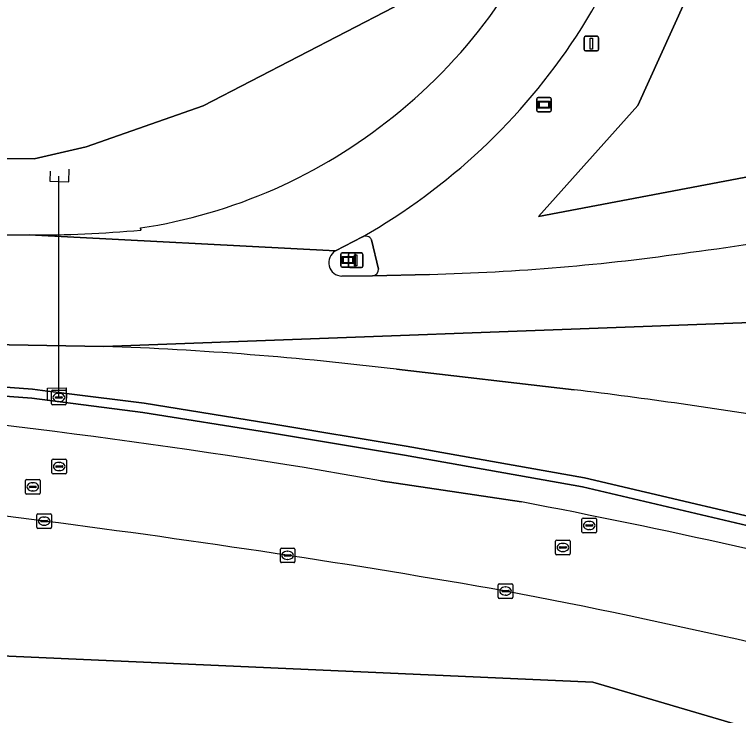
# Model space of a CAD drawing. Extents: x 154324 to 155744, y 382937 to 384188.
# Drawn here: x 155517.76 to 155567.48, y 384020.45 to 384068.62 of the extents above; entities that cross this region are included whole.
import ezdxf

# ---------------------------------------------------------------- set-up
doc = ezdxf.new("R2010")
doc.units = 0
for name, color, linetype in [('IMGEO_Duiker', 7, 'Continuous'), ('IMGEO_Gemengd_bos', 7, 'Continuous'), ('IMGEO_Greppel_droge_sloot', 7, 'Continuous'), ('IMGEO_Groenvoorziening', 7, 'Continuous'), ('IMGEO_Kolk', 7, 'Continuous'), ('IMGEO_Lichtmast', 7, 'Continuous'), ('IMGEO_Muur', 7, 'Continuous'), ('IMGEO_Naaldbos', 7, 'Continuous'), ('IMGEO_Rijbaan_lokaal_gesloten', 7, 'Continuous'), ('IMGEO_Rijbaan_regionaal_gesloten', 7, 'Continuous'), ('IMGEO_Rioolput', 7, 'Continuous'), ('IMGEO_Verkeersbord', 7, 'Continuous'), ('IMGEO_Verkeerseiland_gesloten', 7, 'Continuous'), ('IMGEO_Wegwijzer', 7, 'Continuous')]:
    doc.layers.add(name, color=color, linetype=linetype)

msp = doc.modelspace()

# ---------------------------------------------------------------- linework, layer by layer
at = {"layer": 'IMGEO_Duiker'}
msp.add_lwpolyline([(155520.806, 384042.301), (155520.81, 384057.515)], dxfattribs=at)
at = {"layer": 'IMGEO_Gemengd_bos'}
msp.add_lwpolyline([(155604.812, 384008.801), (155557.484, 384022.738), (155492.153, 384025.642), (155503.768, 383940.567), (155517.995, 383921.984), (155605.684, 383995.735)], close=True, dxfattribs=at)
at = {"layer": 'IMGEO_Greppel_droge_sloot'}
msp.add_lwpolyline([(155489.739, 384044.271), (155501.727, 384043.633), (155509.675, 384042.937), (155518.942, 384042.244), (155526.567, 384041.275), (155535.196, 384039.888), (155544.553, 384038.334), (155556.774, 384036.169), (155573.121, 384032.313), (155573.433, 384032.32), (155573.509, 384032.592), (155573.266, 384032.928), (155556.902, 384036.788), (155544.66, 384038.956), (155535.298, 384040.511), (155526.657, 384041.9), (155521.322, 384042.578), (155520.806, 384042.644), (155520.026, 384042.743), (155519.005, 384042.873), (155509.726, 384043.567), (155501.771, 384044.263), (155489.769, 384044.901)], dxfattribs=at)
at = {"layer": 'IMGEO_Groenvoorziening'}
for points in [[(155593.102, 384059.478), (155591.095, 384064.496), (155588.725, 384074.477), (155587.427, 384074.477), (155581.62, 384069.25), (155576.684, 384059.088), (155553.746, 384054.732), (155560.569, 384062.354), (155565.36, 384072.952), (155567.392, 384083.405), (155566.231, 384096.907), (155563.473, 384106.779), (155560.424, 384114.909), (155551.568, 384124.346), (155541.55, 384132.04), (155532.404, 384134.508), (155527.904, 384135.234), (155538.066, 384139.444), (155570.129, 384152.78), (155569.587, 384155.065)], [(155432.636, 384086.169), (155503.572, 384115.939), (155515.755, 384119.093), (155524.079, 384119.71), (155527.758, 384119.53), (155535.736, 384117.597), (155544.008, 384107.504), (155547.215, 384102.123), (155550.125, 384094.291), (155549.698, 384083.449), (155547.871, 384076.117), (155543.807, 384069.117), (155530.728, 384062.337), (155522.686, 384059.533), (155519.108, 384058.706), (155507.196, 384058.766), (155501.172, 384057.373), (155476.504, 384058.981)], [(155526.44, 384053.803), (155526.413, 384053.95)], [(155479.671, 384053.387), (155509.301, 384053.392), (155518.757, 384053.479)], [(155542.28, 384053.144), (155542.764, 384051.126)], [(155542.341, 384050.65), (155546.265, 384050.761)], [(155523.889, 384045.81), (155491.356, 384046.38), (155479.62, 384046.406), (155447.297, 384046.202)], [(155489.769, 384044.901), (155501.771, 384044.263), (155509.726, 384043.567), (155519.005, 384042.873), (155520.026, 384042.743), (155520.806, 384042.644), (155521.322, 384042.578), (155526.657, 384041.9), (155535.298, 384040.511), (155544.66, 384038.956), (155556.902, 384036.788), (155573.266, 384032.928), (155573.509, 384032.592), (155573.433, 384032.32), (155573.121, 384032.313), (155556.774, 384036.169), (155544.553, 384038.334), (155535.196, 384039.888), (155526.567, 384041.275), (155518.942, 384042.244), (155509.675, 384042.937), (155501.727, 384043.633), (155489.739, 384044.271)], [(155556.202, 384042.834), (155543.987, 384044.24)], [(155542.891, 384036.586), (155552.57, 384035.134)], [(155398.178, 384032.561), (155416.66, 384027.674), (155476.183, 384025.932), (155492.153, 384025.642), (155557.484, 384022.738), (155604.812, 384008.801), (155618.605, 384003.139), (155634.865, 383993.847), (155653.168, 383982.04)]]:
    msp.add_lwpolyline(points, dxfattribs=at)
msp.add_lwpolyline([(155570.129, 384152.78), (155538.066, 384139.444), (155527.904, 384135.234), (155532.404, 384134.508), (155541.55, 384132.04), (155551.568, 384124.346), (155560.424, 384114.909), (155563.473, 384106.779), (155566.231, 384096.907), (155567.392, 384083.405), (155565.36, 384072.952), (155560.569, 384062.354), (155553.746, 384054.732), (155576.684, 384059.088), (155581.62, 384069.25), (155587.427, 384074.477), (155588.725, 384074.477)], close=True, dxfattribs=at)
for centre, radius, start, end in [((155520.035, 384090.682), 43.284, 327.0401, 355.4974), ((155520.906, 384090.261), 36.665, 308.6117, 340.5073), ((155520.344, 384090.774), 43.076, 299.6442, 326.7142), ((155520.946, 384089.878), 36.341, 278.6529, 308.9394), ((155519.324, 384131.28), 77.803, 269.58216, 275.24742), ((155545.142, 384200.128), 149.068, 277.33936, 281.09334), ((155541.864, 384052.909), 0.478, 29.4829, 116.6187), ((155542.453, 384201.992), 151.279, 271.44374, 278.25922), ((155542.286, 384051.125), 0.478, 276.6146, 0.1332), ((155515.936, 383814.572), 231.374, 83.03646, 88.03011), ((155510.572, 383671.421), 374.206, 80.72959, 82.99597), ((155464.083, 383590.06), 453.427, 79.99091, 85.36777), ((155473.974, 383699.044), 337.885, 82.20528, 87.03296), ((155454.117, 383523.097), 521.416, 75.81632, 79.11613), ((155429.352, 383330.709), 708.892, 80.079411, 82.669686), ((155453.118, 383517.362), 521.008, 75.31312, 79.11755)]:
    msp.add_arc(centre, radius, start, end, dxfattribs=at)
at = {"layer": 'IMGEO_Kolk'}
for p, q in [((155519.298, 384033.381), (155519.298, 384034.233)), ((155519.373, 384034.307), (155520.225, 384034.307)), ((155519.786, 384034.087), (155519.811, 384034.087)), ((155520.299, 384034.233), (155520.299, 384033.381)), ((155519.557, 384033.801), (155519.557, 384033.813)), ((155519.995, 384033.764), (155519.597, 384033.764)), ((155519.6, 384033.85), (155519.998, 384033.85)), ((155520.041, 384033.813), (155520.041, 384033.801)), ((155520.225, 384033.307), (155519.373, 384033.307)), ((155519.809, 384033.527), (155519.784, 384033.527)), ((155536.018, 384031.027), (155536.018, 384031.879)), ((155536.093, 384031.953), (155536.945, 384031.953)), ((155536.506, 384031.733), (155536.531, 384031.733)), ((155537.019, 384031.879), (155537.019, 384031.027)), ((155536.277, 384031.447), (155536.277, 384031.459)), ((155536.715, 384031.41), (155536.317, 384031.41)), ((155536.32, 384031.496), (155536.718, 384031.496)), ((155536.529, 384031.173), (155536.504, 384031.173)), ((155536.761, 384031.459), (155536.761, 384031.447)), ((155536.945, 384030.953), (155536.093, 384030.953)), ((155550.981, 384028.575), (155550.981, 384029.427)), ((155551.056, 384029.501), (155551.908, 384029.501)), ((155551.469, 384029.281), (155551.494, 384029.281)), ((155551.982, 384029.427), (155551.982, 384028.575)), ((155551.24, 384028.995), (155551.24, 384029.007)), ((155551.678, 384028.958), (155551.28, 384028.958)), ((155551.283, 384029.044), (155551.681, 384029.044)), ((155551.492, 384028.721), (155551.467, 384028.721)), ((155551.724, 384029.007), (155551.724, 384028.995)), ((155551.908, 384028.501), (155551.056, 384028.501))]:
    msp.add_line(p, q, dxfattribs=at)
for points in [[(155519.298, 384033.381), (155519.298, 384034.233)], [(155519.373, 384034.307), (155520.225, 384034.307)], [(155520.299, 384034.233), (155520.299, 384033.381)], [(155520.225, 384033.307), (155519.373, 384033.307)], [(155536.018, 384031.027), (155536.018, 384031.879)], [(155536.093, 384031.953), (155536.945, 384031.953)], [(155537.019, 384031.879), (155537.019, 384031.027)], [(155536.945, 384030.953), (155536.093, 384030.953)], [(155550.981, 384028.575), (155550.981, 384029.427)], [(155551.056, 384029.501), (155551.908, 384029.501)], [(155551.982, 384029.427), (155551.982, 384028.575)], [(155551.908, 384028.501), (155551.056, 384028.501)]]:
    msp.add_lwpolyline(points, dxfattribs=at)
for centre, radius, start, end in [((155519.375, 384034.231), 0.0765, 91.552, 178.448), ((155519.375, 384034.231), 0.0765, 91.552, 178.448), ((155520.223, 384034.231), 0.0765, 1.552, 88.448), ((155520.223, 384034.231), 0.0765, 1.552, 88.448), ((155519.597, 384033.81), 0.0403, 85.8775, 175.7526), ((155519.594, 384033.8), 0.0366, 178.938, 274.7102), ((155519.998, 384033.807), 0.043, 264.8664, 352.4533), ((155520.002, 384033.812), 0.0386, 1.7309, 96.639), ((155519.375, 384033.383), 0.0765, 181.552, 268.448), ((155519.375, 384033.383), 0.0765, 181.552, 268.448), ((155520.223, 384033.383), 0.0765, 271.552, 358.448), ((155520.223, 384033.383), 0.0765, 271.552, 358.448), ((155536.095, 384031.877), 0.0765, 91.552, 178.448), ((155536.095, 384031.877), 0.0765, 91.552, 178.448), ((155536.943, 384031.877), 0.0765, 1.552, 88.448), ((155536.943, 384031.877), 0.0765, 1.552, 88.448), ((155536.317, 384031.456), 0.0403, 85.8775, 175.7526), ((155536.314, 384031.446), 0.0366, 178.938, 274.7102), ((155536.718, 384031.453), 0.043, 264.8664, 352.4533), ((155536.722, 384031.458), 0.0386, 1.7309, 96.639), ((155536.095, 384031.029), 0.0765, 181.552, 268.448), ((155536.095, 384031.029), 0.0765, 181.552, 268.448), ((155536.943, 384031.029), 0.0765, 271.552, 358.448), ((155536.943, 384031.029), 0.0765, 271.552, 358.448), ((155551.058, 384029.425), 0.0765, 91.552, 178.448), ((155551.058, 384029.425), 0.0765, 91.552, 178.448), ((155551.906, 384029.425), 0.0765, 1.552, 88.448), ((155551.906, 384029.425), 0.0765, 1.552, 88.448), ((155551.058, 384028.577), 0.0765, 181.552, 268.448), ((155551.058, 384028.577), 0.0765, 181.552, 268.448), ((155551.28, 384029.004), 0.0403, 85.8775, 175.7526), ((155551.277, 384028.994), 0.0366, 178.938, 274.7102), ((155551.681, 384029.001), 0.043, 264.8664, 352.4533), ((155551.685, 384029.006), 0.0386, 1.7309, 96.639), ((155551.906, 384028.577), 0.0765, 271.552, 358.448), ((155551.906, 384028.577), 0.0765, 271.552, 358.448)]:
    msp.add_arc(centre, radius, start, end, dxfattribs=at)
for centre, major_axis, ratio, start_param, end_param in [((155519.785, 384033.807), (-0.387, 0.002), 0.722429, 4.712389, 7.853982), ((155519.81, 384033.807), (-0.39, 0.002), 0.717154, 1.570796, 4.712389), ((155536.505, 384031.453), (-0.387, 0.002), 0.722429, 4.712389, 7.853982), ((155536.53, 384031.453), (-0.39, 0.002), 0.717154, 1.570796, 4.712389), ((155551.468, 384029.001), (-0.387, 0.002), 0.722429, 4.712389, 7.853982), ((155551.493, 384029.001), (-0.39, 0.002), 0.717154, 1.570796, 4.712389)]:
    msp.add_ellipse(centre, major_axis=major_axis, ratio=ratio, start_param=start_param, end_param=end_param, dxfattribs=at)
at = {"layer": 'IMGEO_Lichtmast'}
for p, q in [((155556.876, 384066.218), (155556.876, 384067.018)), ((155556.876, 384067.018), (155556.876, 384066.218)), ((155556.976, 384067.118), (155557.766, 384067.118)), ((155557.766, 384067.118), (155556.976, 384067.118)), ((155557.866, 384067.018), (155557.866, 384066.218)), ((155557.866, 384066.218), (155557.866, 384067.018)), ((155557.766, 384066.118), (155556.976, 384066.118)), ((155556.976, 384066.118), (155557.766, 384066.118)), ((155540.691, 384051.332), (155540.691, 384052.132)), ((155540.691, 384052.132), (155540.691, 384051.332)), ((155540.791, 384052.232), (155541.581, 384052.232)), ((155541.581, 384052.232), (155540.791, 384052.232)), ((155541.681, 384052.132), (155541.681, 384051.332)), ((155541.681, 384051.332), (155541.681, 384052.132)), ((155541.581, 384051.232), (155540.791, 384051.232)), ((155540.791, 384051.232), (155541.581, 384051.232))]:
    msp.add_line(p, q, dxfattribs=at)
for points in [[(155557.296, 384066.993), (155557.446, 384066.993), (155557.446, 384066.243), (155557.296, 384066.243), (155557.296, 384066.993)], [(155541.111, 384052.107), (155541.261, 384052.107), (155541.261, 384051.357), (155541.111, 384051.357), (155541.111, 384052.107)]]:
    msp.add_lwpolyline(points, dxfattribs=at)
for centre, start, end in [((155556.976, 384067.018), 90, 180), ((155556.976, 384067.018), 90, 180), ((155557.766, 384067.018), 0, 90), ((155557.766, 384067.018), 360, 90), ((155556.976, 384066.218), 180, 270), ((155556.976, 384066.218), 180, 270), ((155557.766, 384066.218), 270, 0), ((155557.766, 384066.218), 270, 0), ((155540.791, 384052.132), 90, 180), ((155540.791, 384052.132), 90, 180), ((155541.581, 384052.132), 0, 90), ((155541.581, 384052.132), 360, 90), ((155540.791, 384051.332), 180, 270), ((155540.791, 384051.332), 180, 270), ((155541.581, 384051.332), 270, 0), ((155541.581, 384051.332), 270, 0)]:
    msp.add_arc(centre, 0.1, start, end, dxfattribs=at)
at = {"layer": 'IMGEO_Muur'}
for points in [[(155520.207, 384057.856), (155520.192, 384057.154), (155521.482, 384057.129), (155521.518, 384057.992)], [(155520.03, 384042.162), (155520.025, 384042.934), (155521.307, 384042.961), (155521.335, 384042.251)]]:
    msp.add_lwpolyline(points, dxfattribs=at)
at = {"layer": 'IMGEO_Naaldbos'}
msp.add_lwpolyline([(155476.504, 384058.981), (155501.172, 384057.373), (155507.196, 384058.766), (155519.108, 384058.706), (155522.686, 384059.533), (155530.728, 384062.337), (155543.807, 384069.117), (155547.871, 384076.117), (155549.698, 384083.449), (155550.125, 384094.291), (155547.215, 384102.123), (155544.008, 384107.504), (155535.736, 384117.597), (155527.758, 384119.53), (155524.079, 384119.71), (155515.755, 384119.093), (155503.572, 384115.939), (155432.636, 384086.169)], dxfattribs=at)
at = {"layer": 'IMGEO_Rijbaan_lokaal_gesloten'}
for points in [[(155569.423, 384046.831), (155569.555, 384047.491), (155523.889, 384045.81)], [(155543.987, 384044.24), (155556.202, 384042.834)], [(155552.57, 384035.134), (155542.891, 384036.586)]]:
    msp.add_lwpolyline(points, dxfattribs=at)
for centre, radius, start, end in [((155515.936, 383814.572), 231.374, 83.03646, 88.03011), ((155510.572, 383671.421), 374.206, 80.72959, 82.99597), ((155464.083, 383590.06), 453.427, 79.99091, 85.36777), ((155473.974, 383699.044), 337.885, 82.20528, 87.03296), ((155454.117, 383523.097), 521.416, 75.81632, 79.11613), ((155429.352, 383330.709), 708.892, 80.079411, 82.669686), ((155453.118, 383517.362), 521.008, 75.31312, 79.11755)]:
    msp.add_arc(centre, radius, start, end, dxfattribs=at)
at = {"layer": 'IMGEO_Rijbaan_regionaal_gesloten'}
for points in [[(155526.413, 384053.95), (155526.44, 384053.803)], [(155539.804, 384052.372), (155518.757, 384053.479), (155509.301, 384053.392), (155479.671, 384053.387)], [(155518.757, 384053.479), (155539.804, 384052.372), (155541.65, 384053.336)], [(155546.265, 384050.761), (155542.341, 384050.65), (155540.245, 384050.644)], [(155447.297, 384046.202), (155479.62, 384046.406), (155491.356, 384046.38), (155523.889, 384045.81), (155569.555, 384047.491)]]:
    msp.add_lwpolyline(points, dxfattribs=at)
for centre, radius, start, end in [((155520.035, 384090.682), 43.284, 327.0401, 355.4974), ((155520.906, 384090.261), 36.665, 308.6117, 340.5073), ((155520.344, 384090.774), 43.076, 299.6442, 326.7142), ((155520.946, 384089.878), 36.341, 278.6529, 308.9394), ((155519.324, 384131.28), 77.803, 269.58216, 275.24742), ((155545.142, 384200.128), 149.068, 277.33936, 281.09334), ((155540.265, 384051.569), 0.925, 119.8497, 268.7838), ((155542.453, 384201.992), 151.279, 271.44374, 278.25922)]:
    msp.add_arc(centre, radius, start, end, dxfattribs=at)
at = {"layer": 'IMGEO_Rioolput'}
for p, q in [((155520.305, 384041.875), (155520.305, 384042.727)), ((155520.38, 384042.801), (155521.232, 384042.801)), ((155520.793, 384042.581), (155520.818, 384042.581)), ((155521.306, 384042.727), (155521.306, 384041.875)), ((155520.564, 384042.295), (155520.564, 384042.307)), ((155521.002, 384042.258), (155520.604, 384042.258)), ((155520.607, 384042.344), (155521.005, 384042.344)), ((155520.816, 384042.021), (155520.791, 384042.021)), ((155521.048, 384042.307), (155521.048, 384042.295)), ((155521.232, 384041.801), (155520.38, 384041.801)), ((155520.407, 384038.058), (155521.259, 384038.058)), ((155520.332, 384037.132), (155520.332, 384037.984)), ((155520.591, 384037.552), (155520.591, 384037.564)), ((155521.029, 384037.515), (155520.631, 384037.515)), ((155520.634, 384037.601), (155521.032, 384037.601)), ((155520.82, 384037.838), (155520.845, 384037.838)), ((155521.075, 384037.564), (155521.075, 384037.552)), ((155521.333, 384037.984), (155521.333, 384037.132)), ((155521.259, 384037.058), (155520.407, 384037.058)), ((155520.843, 384037.278), (155520.818, 384037.278)), ((155518.518, 384035.736), (155518.518, 384036.588)), ((155518.593, 384036.662), (155519.445, 384036.662)), ((155519.519, 384036.588), (155519.519, 384035.736)), ((155518.777, 384036.156), (155518.777, 384036.168)), ((155519.215, 384036.119), (155518.817, 384036.119)), ((155518.82, 384036.205), (155519.218, 384036.205)), ((155519.006, 384036.442), (155519.031, 384036.442)), ((155519.261, 384036.168), (155519.261, 384036.156)), ((155519.445, 384035.662), (155518.593, 384035.662)), ((155519.029, 384035.882), (155519.004, 384035.882)), ((155556.728, 384033.081), (155556.728, 384033.933)), ((155556.803, 384034.007), (155557.655, 384034.007)), ((155557.03, 384033.55), (155557.428, 384033.55)), ((155557.216, 384033.787), (155557.241, 384033.787)), ((155557.729, 384033.933), (155557.729, 384033.081)), ((155556.987, 384033.501), (155556.987, 384033.513)), ((155557.425, 384033.464), (155557.027, 384033.464)), ((155557.239, 384033.227), (155557.214, 384033.227)), ((155557.471, 384033.513), (155557.471, 384033.501)), ((155557.655, 384033.007), (155556.803, 384033.007)), ((155554.924, 384031.574), (155554.924, 384032.426)), ((155554.999, 384032.5), (155555.851, 384032.5)), ((155555.226, 384032.043), (155555.624, 384032.043)), ((155555.412, 384032.28), (155555.437, 384032.28)), ((155555.925, 384032.426), (155555.925, 384031.574)), ((155555.183, 384031.994), (155555.183, 384032.006)), ((155555.621, 384031.957), (155555.223, 384031.957)), ((155555.435, 384031.72), (155555.41, 384031.72)), ((155555.667, 384032.006), (155555.667, 384031.994)), ((155555.851, 384031.5), (155554.999, 384031.5))]:
    msp.add_line(p, q, dxfattribs=at)
for points in [[(155520.305, 384041.875), (155520.305, 384042.727)], [(155520.38, 384042.801), (155521.232, 384042.801)], [(155521.306, 384042.727), (155521.306, 384041.875)], [(155521.232, 384041.801), (155520.38, 384041.801)], [(155520.407, 384038.058), (155521.259, 384038.058)], [(155520.332, 384037.132), (155520.332, 384037.984)], [(155521.333, 384037.984), (155521.333, 384037.132)], [(155521.259, 384037.058), (155520.407, 384037.058)], [(155518.518, 384035.736), (155518.518, 384036.588)], [(155518.593, 384036.662), (155519.445, 384036.662)], [(155519.519, 384036.588), (155519.519, 384035.736)], [(155519.445, 384035.662), (155518.593, 384035.662)], [(155556.728, 384033.081), (155556.728, 384033.933)], [(155556.803, 384034.007), (155557.655, 384034.007)], [(155557.729, 384033.933), (155557.729, 384033.081)], [(155557.655, 384033.007), (155556.803, 384033.007)], [(155554.924, 384031.574), (155554.924, 384032.426)], [(155554.999, 384032.5), (155555.851, 384032.5)], [(155555.925, 384032.426), (155555.925, 384031.574)], [(155555.851, 384031.5), (155554.999, 384031.5)]]:
    msp.add_lwpolyline(points, dxfattribs=at)
for centre, radius, start, end in [((155520.382, 384042.725), 0.0765, 91.552, 178.448), ((155520.382, 384042.725), 0.0765, 91.552, 178.448), ((155521.23, 384042.725), 0.0765, 1.552, 88.448), ((155521.23, 384042.725), 0.0765, 1.552, 88.448), ((155520.604, 384042.304), 0.0403, 85.8775, 175.7526), ((155520.601, 384042.294), 0.0366, 178.938, 274.7102), ((155521.005, 384042.301), 0.043, 264.8664, 352.4533), ((155521.009, 384042.306), 0.0386, 1.7309, 96.639), ((155520.382, 384041.877), 0.0765, 181.552, 268.448), ((155520.382, 384041.877), 0.0765, 181.552, 268.448), ((155521.23, 384041.877), 0.0765, 271.552, 358.448), ((155521.23, 384041.877), 0.0765, 271.552, 358.448), ((155520.409, 384037.982), 0.0765, 91.552, 178.448), ((155520.409, 384037.982), 0.0765, 91.552, 178.448), ((155521.257, 384037.982), 0.0765, 1.552, 88.448), ((155521.257, 384037.982), 0.0765, 1.552, 88.448), ((155520.631, 384037.561), 0.0403, 85.8775, 175.7526), ((155520.628, 384037.551), 0.0366, 178.938, 274.7102), ((155521.032, 384037.558), 0.043, 264.8664, 352.4533), ((155521.036, 384037.563), 0.0386, 1.7309, 96.639), ((155520.409, 384037.134), 0.0765, 181.552, 268.448), ((155520.409, 384037.134), 0.0765, 181.552, 268.448), ((155521.257, 384037.134), 0.0765, 271.552, 358.448), ((155521.257, 384037.134), 0.0765, 271.552, 358.448), ((155518.595, 384036.586), 0.0765, 91.552, 178.448), ((155518.595, 384036.586), 0.0765, 91.552, 178.448), ((155519.443, 384036.586), 0.0765, 1.552, 88.448), ((155519.443, 384036.586), 0.0765, 1.552, 88.448), ((155518.817, 384036.165), 0.0403, 85.8775, 175.7526), ((155518.814, 384036.155), 0.0366, 178.938, 274.7102), ((155519.218, 384036.162), 0.043, 264.8664, 352.4533), ((155519.222, 384036.167), 0.0386, 1.7309, 96.639), ((155518.595, 384035.738), 0.0765, 181.552, 268.448), ((155518.595, 384035.738), 0.0765, 181.552, 268.448), ((155519.443, 384035.738), 0.0765, 271.552, 358.448), ((155519.443, 384035.738), 0.0765, 271.552, 358.448), ((155556.805, 384033.931), 0.0765, 91.552, 178.448), ((155556.805, 384033.931), 0.0765, 91.552, 178.448), ((155557.027, 384033.51), 0.0403, 85.8775, 175.7526), ((155557.432, 384033.512), 0.0386, 1.7309, 96.639), ((155557.653, 384033.931), 0.0765, 1.552, 88.448), ((155557.653, 384033.931), 0.0765, 1.552, 88.448), ((155556.805, 384033.083), 0.0765, 181.552, 268.448), ((155556.805, 384033.083), 0.0765, 181.552, 268.448), ((155557.024, 384033.5), 0.0366, 178.938, 274.7102), ((155557.428, 384033.507), 0.043, 264.8664, 352.4533), ((155557.653, 384033.083), 0.0765, 271.552, 358.448), ((155557.653, 384033.083), 0.0765, 271.552, 358.448), ((155555.001, 384032.424), 0.0765, 91.552, 178.448), ((155555.001, 384032.424), 0.0765, 91.552, 178.448), ((155555.223, 384032.003), 0.0403, 85.8775, 175.7526), ((155555.628, 384032.005), 0.0386, 1.7309, 96.639), ((155555.849, 384032.424), 0.0765, 1.552, 88.448), ((155555.849, 384032.424), 0.0765, 1.552, 88.448), ((155555.001, 384031.576), 0.0765, 181.552, 268.448), ((155555.001, 384031.576), 0.0765, 181.552, 268.448), ((155555.22, 384031.993), 0.0366, 178.938, 274.7102), ((155555.624, 384032), 0.043, 264.8664, 352.4533), ((155555.849, 384031.576), 0.0765, 271.552, 358.448), ((155555.849, 384031.576), 0.0765, 271.552, 358.448)]:
    msp.add_arc(centre, radius, start, end, dxfattribs=at)
for centre, major_axis, ratio, start_param, end_param in [((155520.792, 384042.301), (-0.387, 0.002), 0.722429, 4.712389, 7.853982), ((155520.817, 384042.301), (-0.39, 0.002), 0.717154, 1.570796, 4.712389), ((155520.819, 384037.558), (-0.387, 0.002), 0.722429, 4.712389, 7.853982), ((155520.844, 384037.558), (-0.39, 0.002), 0.717154, 1.570796, 4.712389), ((155519.005, 384036.162), (-0.387, 0.002), 0.722429, 4.712389, 7.853982), ((155519.03, 384036.162), (-0.39, 0.002), 0.717154, 1.570796, 4.712389), ((155557.215, 384033.507), (-0.387, 0.002), 0.722429, 4.712389, 7.853982), ((155557.24, 384033.507), (-0.39, 0.002), 0.717154, 1.570796, 4.712389), ((155555.411, 384032), (-0.387, 0.002), 0.722429, 4.712389, 7.853982), ((155555.436, 384032), (-0.39, 0.002), 0.717154, 1.570796, 4.712389)]:
    msp.add_ellipse(centre, major_axis=major_axis, ratio=ratio, start_param=start_param, end_param=end_param, dxfattribs=at)
at = {"layer": 'IMGEO_Verkeersbord'}
for p, q in [((155553.723, 384062.923), (155554.513, 384062.923)), ((155554.513, 384062.923), (155553.723, 384062.923)), ((155553.623, 384062.023), (155553.623, 384062.823)), ((155553.623, 384062.823), (155553.623, 384062.023)), ((155554.613, 384062.823), (155554.613, 384062.023)), ((155554.613, 384062.023), (155554.613, 384062.823)), ((155554.513, 384061.923), (155553.723, 384061.923)), ((155553.723, 384061.923), (155554.513, 384061.923))]:
    msp.add_line(p, q, dxfattribs=at)
for points in [[(155553.724, 384062.655), (155554.512, 384062.655), (155554.512, 384062.191), (155553.724, 384062.191), (155553.724, 384062.655)], [(155553.789, 384062.59), (155553.789, 384062.256), (155554.447, 384062.256), (155554.447, 384062.59), (155553.789, 384062.59)]]:
    msp.add_lwpolyline(points, dxfattribs=at)
for centre, start, end in [((155553.723, 384062.823), 90, 180), ((155553.723, 384062.823), 90, 180), ((155554.513, 384062.823), 0, 90), ((155554.513, 384062.823), 360, 90), ((155553.723, 384062.023), 180, 270), ((155553.723, 384062.023), 180, 270), ((155554.513, 384062.023), 270, 0), ((155554.513, 384062.023), 270, 0)]:
    msp.add_arc(centre, 0.1, start, end, dxfattribs=at)
at = {"layer": 'IMGEO_Verkeerseiland_gesloten'}
for points in [[(155541.65, 384053.336), (155539.804, 384052.372)], [(155542.764, 384051.126), (155542.28, 384053.144)], [(155540.245, 384050.644), (155542.341, 384050.65)]]:
    msp.add_lwpolyline(points, dxfattribs=at)
for centre, radius, start, end in [((155541.864, 384052.909), 0.478, 29.4829, 116.6187), ((155540.265, 384051.569), 0.925, 119.8497, 268.7838), ((155542.286, 384051.125), 0.478, 276.6146, 0.1332)]:
    msp.add_arc(centre, radius, start, end, dxfattribs=at)
at = {"layer": 'IMGEO_Wegwijzer'}
for p, q in [((155540.166, 384051.35), (155540.166, 384052.15)), ((155540.166, 384052.15), (155540.166, 384051.35)), ((155540.266, 384052.25), (155541.056, 384052.25)), ((155541.056, 384052.25), (155540.266, 384052.25)), ((155541.156, 384052.15), (155541.156, 384051.35)), ((155541.156, 384051.35), (155541.156, 384052.15)), ((155541.056, 384051.25), (155540.266, 384051.25)), ((155540.266, 384051.25), (155541.056, 384051.25))]:
    msp.add_line(p, q, dxfattribs=at)
for points in [[(155540.267, 384051.982), (155541.055, 384051.982), (155541.055, 384051.518), (155540.267, 384051.518), (155540.267, 384051.982)], [(155540.332, 384051.917), (155540.332, 384051.583), (155540.99, 384051.583), (155540.99, 384051.917), (155540.332, 384051.917)]]:
    msp.add_lwpolyline(points, dxfattribs=at)
for centre, start, end in [((155540.266, 384052.15), 90, 180), ((155540.266, 384052.15), 90, 180), ((155541.056, 384052.15), 0, 90), ((155541.056, 384052.15), 360, 90), ((155540.266, 384051.35), 180, 270), ((155540.266, 384051.35), 180, 270), ((155541.056, 384051.35), 270, 0), ((155541.056, 384051.35), 270, 0)]:
    msp.add_arc(centre, 0.1, start, end, dxfattribs=at)

doc.saveas('drawing.dxf')
